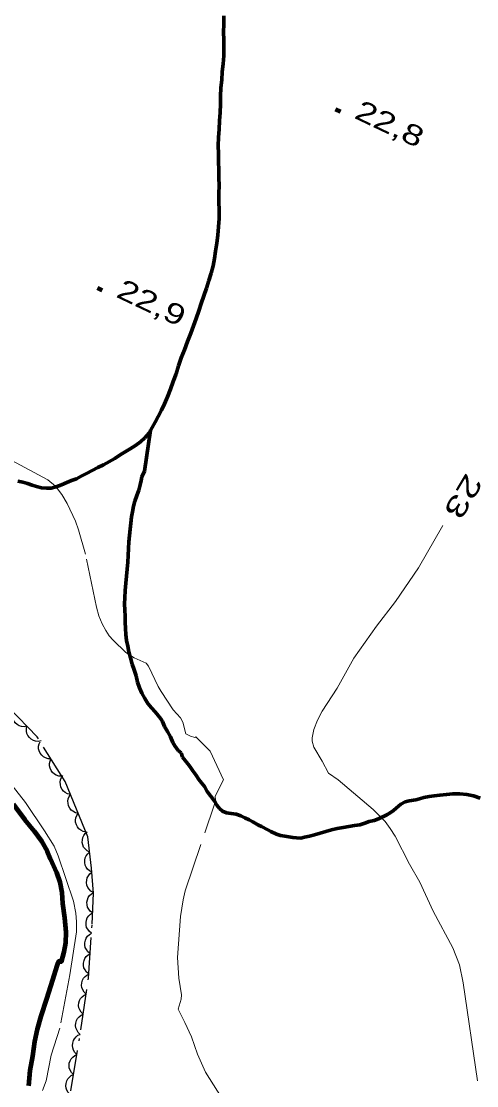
# Model space of a CAD drawing. Extents: x 356765 to 358572, y 5103174 to 5104650.
# Drawn here: x 357252.7 to 357286.2, y 5104231.8 to 5104310.3 of the extents above; entities that cross this region are included whole.
import ezdxf
from ezdxf.enums import TextEntityAlignment as Align

# ---------------------------------------------------------------- set-up
doc = ezdxf.new("R2010")
doc.units = 0
doc.header["$LTSCALE"] = 0.6
doc.linetypes.add('DOT_DASHED', pattern=[7.7, 5, -1.2, 0.3, -1.2])
doc.linetypes.add('LONG_DASHED', pattern=[7.5, 6, -1.5])
for name, color, linetype, lineweight in [('2', 7, 'Continuous', 13), ('22', 7, 'Continuous', 35), ('3', 7, 'Continuous', 140), ('4', 7, 'Continuous', 90), ('44', 7, 'Continuous', 25)]:
    doc.layers.add(name, color=color, linetype=linetype, lineweight=lineweight)

msp = doc.modelspace()

# ---------------------------------------------------------------- linework, layer by layer
at = {"layer": '2', "linetype": 'LONG_DASHED'}
for points in [[(357263.87, 5104259.53), (357262.98, 5104260.88), (357262.75, 5104261.26), (357262.05, 5104262.76), (357261.86, 5104262.97), (357260.98, 5104263.38), (357260.37, 5104263.76), (357259.43, 5104264.68), (357259.15, 5104264.99), (357258.89, 5104265.38), (357258.62, 5104265.88), (357258.39, 5104266.47), (357258.21, 5104267.11), (357257.39, 5104271), (357256.88, 5104272.8), (357256.65, 5104273.44), (357256.05, 5104274.74), (357255.65, 5104275.4), (357255.18, 5104276.01), (357254.61, 5104276.49), (357251.92, 5104277.93)], [(357274.84, 5104255.76), (357274.23, 5104256.78), (357274.11, 5104257.23), (357274.1, 5104257.48), (357274.24, 5104258.09), (357274.5, 5104258.78), (357274.85, 5104259.45), (357275.94, 5104261.13), (357277.19, 5104263.34), (357278.84, 5104265.69), (357280.25, 5104267.53), (357281.95, 5104270), (357284.16, 5104273.84)], [(357267.72, 5104230.51), (357266.25, 5104232.84), (357265.66, 5104234.17), (357265.2, 5104235.44), (357264.73, 5104236.51), (357264.23, 5104237.49), (357264.45, 5104238.23), (357264.47, 5104238.55), (357264.27, 5104239.78), (357264.18, 5104241.3), (357264.41, 5104244.3), (357264.59, 5104245.55), (357264.75, 5104246.2), (357266.88, 5104252.51), (357266.98, 5104252.87), (357266.95, 5104253.17), (357267.58, 5104254.38), (357266.59, 5104256.5), (357265.53, 5104257.55), (357265.46, 5104257.51), (357265.13, 5104257.59), (357264.8, 5104257.76), (357264.56, 5104258.63), (357264.39, 5104258.94), (357263.87, 5104259.53)], [(357251.73, 5104254.3), (357252.97, 5104252.71), (357254.38, 5104250.62), (357255.08, 5104249.49), (357255.38, 5104248.79), (357256.5, 5104245.44), (357256.68, 5104244.55), (357256.74, 5104243.91), (357256.73, 5104243.19), (357256.23, 5104240.01), (357255.5, 5104236.09), (357254.87, 5104234.09), (357254.49, 5104232.21), (357254.23, 5104231.49)]]:
    msp.add_lwpolyline(points, dxfattribs=at)
at = {"layer": '2'}
msp.add_lwpolyline([(357286.3, 5104232.2), (357285.25, 5104239.42), (357284.96, 5104240.76), (357284.49, 5104242.01), (357283.02, 5104244.71), (357282.05, 5104246.84), (357281.29, 5104248.17), (357280.23, 5104250.22), (357279.87, 5104250.8), (357279.49, 5104251.3), (357278.61, 5104252.19), (357276.03, 5104254.38), (357275.32, 5104254.88), (357274.84, 5104255.76)], dxfattribs=at)
at = {"layer": '22', "linetype": 'LONG_DASHED', "lineweight": 70}
for points in [[(357267.6, 5104310.67), (357267.59, 5104310.04), (357267.58, 5104309.48), (357267.59, 5104308.88), (357267.6, 5104308.3), (357267.6, 5104307.71), (357267.55, 5104307.12), (357267.48, 5104306.55), (357267.44, 5104305.96), (357267.38, 5104305.37), (357267.36, 5104304.76), (357267.34, 5104304.15), (357267.33, 5104303.55), (357267.28, 5104302.93), (357267.25, 5104302.32), (357267.21, 5104301.71), (357267.18, 5104301.12), (357267.19, 5104300.51), (357267.21, 5104299.92), (357267.22, 5104299.32), (357267.23, 5104298.74), (357267.25, 5104298.16), (357267.22, 5104297.57), (357267.23, 5104296.97), (357267.24, 5104296.34), (357267.24, 5104295.74), (357267.21, 5104295.11), (357267.16, 5104294.5), (357267.08, 5104293.93), (357266.99, 5104293.33), (357266.91, 5104292.78), (357266.8, 5104292.25), (357266.66, 5104291.71), (357266.5, 5104291.17), (357266.31, 5104290.61), (357266.11, 5104290.03), (357265.93, 5104289.48), (357265.75, 5104288.94), (357265.55, 5104288.38), (357265.37, 5104287.84), (357265.16, 5104287.28), (357264.92, 5104286.67), (357264.69, 5104286.05), (357264.45, 5104285.46), (357264.25, 5104284.88), (357264.07, 5104284.3), (357263.87, 5104283.73), (357263.66, 5104283.16), (357263.45, 5104282.59), (357263.23, 5104282.09), (357263, 5104281.61), (357262.76, 5104281.16), (357262.54, 5104280.74), (357262.31, 5104280.34), (357262.08, 5104279.94), (357261.78, 5104279.58), (357261.46, 5104279.29), (357261.08, 5104279.01), (357260.7, 5104278.76), (357260.32, 5104278.55), (357259.94, 5104278.32), (357259.55, 5104278.05)], [(357262.19, 5104280.13), (357261.74, 5104277.13), (357261.56, 5104276.7), (357261.51, 5104276.44), (357261.43, 5104276.11), (357261.33, 5104275.73), (357261.19, 5104275.32), (357261.03, 5104274.92), (357260.93, 5104274.53), (357260.85, 5104274.13), (357260.78, 5104273.75), (357260.73, 5104273.3), (357260.68, 5104272.84), (357260.63, 5104272.38), (357260.6, 5104271.91), (357260.57, 5104271.42), (357260.55, 5104270.91), (357260.52, 5104270.41), (357260.46, 5104269.9), (357260.42, 5104269.38), (357260.36, 5104268.86), (357260.33, 5104268.32), (357260.29, 5104267.8), (357260.28, 5104267.34), (357260.29, 5104266.88), (357260.32, 5104266.44), (357260.33, 5104265.99), (357260.34, 5104265.54), (357260.37, 5104265.09), (357260.43, 5104264.65), (357260.51, 5104264.23), (357260.58, 5104263.8), (357260.72, 5104263.37), (357260.83, 5104262.91), (357260.98, 5104262.48), (357261.12, 5104262.03), (357261.24, 5104261.58), (357261.38, 5104261.17), (357261.56, 5104260.76), (357261.76, 5104260.37), (357262, 5104260.01), (357262.27, 5104259.68), (357262.53, 5104259.38), (357262.75, 5104259.12), (357262.95, 5104258.88), (357263.08, 5104258.67), (357263.23, 5104258.3), (357263.44, 5104257.95), (357263.67, 5104257.55), (357263.84, 5104257.12), (357263.97, 5104256.88), (357264.22, 5104256.55), (357264.44, 5104256.36), (357264.54, 5104256.05), (357264.74, 5104255.8), (357264.94, 5104255.55), (357265.12, 5104255.34), (357265.31, 5104255.05), (357265.54, 5104254.74), (357265.74, 5104254.41), (357265.94, 5104254.15), (357266.16, 5104253.88), (357266.36, 5104253.51), (357266.62, 5104253.21), (357266.94, 5104252.79), (357267.08, 5104252.51), (357267.27, 5104252.26), (357267.5, 5104252.08), (357267.79, 5104251.96), (357268.14, 5104251.9), (357268.51, 5104251.84), (357268.86, 5104251.74), (357269.15, 5104251.58), (357269.45, 5104251.43), (357269.73, 5104251.28), (357270.16, 5104251.05), (357270.38, 5104250.93), (357270.83, 5104250.69), (357271.06, 5104250.57), (357271.48, 5104250.38), (357271.78, 5104250.28), (357272.1, 5104250.22), (357272.38, 5104250.18), (357272.67, 5104250.13), (357272.94, 5104250.11), (357273.26, 5104250.09), (357273.55, 5104250.15), (357273.9, 5104250.22), (357274.28, 5104250.34), (357274.69, 5104250.46), (357275.11, 5104250.58), (357275.53, 5104250.7), (357275.96, 5104250.8), (357276.4, 5104250.88), (357276.81, 5104250.95), (357277.24, 5104251.01), (357277.63, 5104251.07), (357277.99, 5104251.18), (357278.32, 5104251.3), (357278.68, 5104251.38), (357278.99, 5104251.51)], [(357259.55, 5104278.05), (357258.72, 5104277.59), (357258.3, 5104277.38), (357257.88, 5104277.17), (357257.48, 5104276.95), (357257.08, 5104276.75), (357256.72, 5104276.55), (357256.36, 5104276.43), (357256.01, 5104276.28), (357255.62, 5104276.11), (357255.24, 5104275.97), (357254.87, 5104275.88), (357254.51, 5104275.87), (357254.14, 5104275.9), (357253.79, 5104275.98), (357253.46, 5104276.09), (357253.12, 5104276.21), (357252.77, 5104276.3), (357252.41, 5104276.38)], [(357278.99, 5104251.51), (357279.61, 5104251.8), (357279.87, 5104251.96), (357280.1, 5104252.12), (357280.3, 5104252.29), (357280.65, 5104252.59), (357280.96, 5104252.76), (357281.25, 5104252.83), (357281.74, 5104252.91), (357282.03, 5104252.99), (357282.35, 5104253.08), (357282.73, 5104253.15), (357283.11, 5104253.2), (357283.52, 5104253.26), (357284, 5104253.3), (357284.48, 5104253.34), (357285, 5104253.34), (357285.51, 5104253.29), (357286.01, 5104253.19), (357286.49, 5104253.04)]]:
    msp.add_lwpolyline(points, dxfattribs=at)
at = {"layer": '3'}
for p, q in [((357275.83, 5104303.8), (357276.19, 5104303.63)), ((357258.27, 5104290.62), (357258.63, 5104290.45))]:
    msp.add_line(p, q, dxfattribs=at)
at = {"layer": '4'}
msp.add_lwpolyline([(357252.07, 5104252.59), (357252.93, 5104251.43), (357253.62, 5104250.59), (357254.16, 5104249.86), (357254.56, 5104249.13), (357254.78, 5104248.59), (357255.25, 5104247.55), (357255.51, 5104246.84), (357255.64, 5104246.09), (357255.7, 5104245.26), (357255.84, 5104244.22), (357255.94, 5104243.15), (357255.91, 5104242.38), (357255.8, 5104241.72), (357255.59, 5104240.97), (357255.43, 5104241.03), (357255.35, 5104240.9), (357255.29, 5104240.67), (357254.97, 5104239.65), (357254.53, 5104238.25), (357254.1, 5104236.97), (357253.83, 5104236.01), (357253.63, 5104235.09), (357253.48, 5104234.01), (357253.28, 5104232.96), (357253.19, 5104231.84)], dxfattribs=at)
at = {"layer": '44', "linetype": 'DOT_DASHED'}
msp.add_lwpolyline([(357256.32, 5104231.47), (357257.06, 5104235.96), (357257.62, 5104239.77), (357257.88, 5104243.74), (357257.98, 5104246.03), (357257.84, 5104247.88), (357257.56, 5104250.19), (357256.73, 5104252.22), (357255.9, 5104254.25), (357253.82, 5104257.56), (357250.95, 5104260.53)], dxfattribs=at)
at = {"layer": '44'}
for points in [[(357253.08, 5104258.33), (357252.87, 5104258.29), (357252.67, 5104258.32), (357252.51, 5104258.36), (357252.36, 5104258.45), (357252.22, 5104258.57), (357252.11, 5104258.73), (357252.03, 5104258.87), (357252, 5104259.05), (357252, 5104259.23), (357252.04, 5104259.41)], [(357254.12, 5104257.25), (357253.91, 5104257.21), (357253.71, 5104257.24), (357253.55, 5104257.28), (357253.4, 5104257.37), (357253.26, 5104257.49), (357253.15, 5104257.65), (357253.08, 5104257.79), (357253.04, 5104257.97), (357253.04, 5104258.15), (357253.08, 5104258.33)], [(357254.85, 5104255.92), (357254.64, 5104255.93), (357254.45, 5104256), (357254.3, 5104256.07), (357254.17, 5104256.19), (357254.06, 5104256.34), (357253.99, 5104256.51), (357253.94, 5104256.67), (357253.94, 5104256.85), (357253.98, 5104257.03), (357254.05, 5104257.19)], [(357255.65, 5104254.65), (357255.44, 5104254.66), (357255.24, 5104254.73), (357255.1, 5104254.8), (357254.97, 5104254.92), (357254.86, 5104255.07), (357254.78, 5104255.24), (357254.74, 5104255.4), (357254.74, 5104255.58), (357254.78, 5104255.76), (357254.85, 5104255.92)], [(357256.29, 5104253.3), (357256.08, 5104253.35), (357255.9, 5104253.44), (357255.77, 5104253.54), (357255.67, 5104253.68), (357255.58, 5104253.85), (357255.54, 5104254.03), (357255.52, 5104254.2), (357255.55, 5104254.37), (357255.62, 5104254.54), (357255.72, 5104254.69)], [(357256.85, 5104251.91), (357256.65, 5104251.96), (357256.47, 5104252.06), (357256.34, 5104252.15), (357256.23, 5104252.29), (357256.15, 5104252.46), (357256.11, 5104252.65), (357256.09, 5104252.81), (357256.12, 5104252.98), (357256.19, 5104253.15), (357256.29, 5104253.3)], [(357257.42, 5104250.53), (357257.22, 5104250.57), (357257.04, 5104250.67), (357256.91, 5104250.77), (357256.8, 5104250.91), (357256.72, 5104251.07), (357256.67, 5104251.26), (357256.66, 5104251.42), (357256.69, 5104251.59), (357256.76, 5104251.76), (357256.85, 5104251.91)], [(357257.7, 5104249.06), (357257.51, 5104249.16), (357257.36, 5104249.3), (357257.26, 5104249.43), (357257.2, 5104249.59), (357257.16, 5104249.77), (357257.17, 5104249.96), (357257.19, 5104250.12), (357257.27, 5104250.28), (357257.38, 5104250.43), (357257.52, 5104250.55)], [(357257.88, 5104247.57), (357257.69, 5104247.67), (357257.55, 5104247.81), (357257.44, 5104247.94), (357257.38, 5104248.1), (357257.34, 5104248.28), (357257.35, 5104248.47), (357257.37, 5104248.64), (357257.45, 5104248.79), (357257.56, 5104248.94), (357257.7, 5104249.06)], [(357257.98, 5104246.08), (357257.8, 5104246.18), (357257.66, 5104246.33), (357257.56, 5104246.46), (357257.5, 5104246.63), (357257.47, 5104246.81), (357257.49, 5104247), (357257.52, 5104247.16), (357257.61, 5104247.31), (357257.72, 5104247.46), (357257.86, 5104247.57)], [(357257.92, 5104244.58), (357257.75, 5104244.7), (357257.63, 5104244.86), (357257.55, 5104245.01), (357257.51, 5104245.18), (357257.5, 5104245.37), (357257.54, 5104245.55), (357257.59, 5104245.71), (357257.7, 5104245.85), (357257.83, 5104245.98), (357257.98, 5104246.08)], [(357257.85, 5104243.08), (357257.68, 5104243.2), (357257.56, 5104243.37), (357257.48, 5104243.51), (357257.45, 5104243.68), (357257.44, 5104243.87), (357257.48, 5104244.05), (357257.53, 5104244.21), (357257.63, 5104244.35), (357257.76, 5104244.48), (357257.92, 5104244.58)], [(357257.74, 5104241.58), (357257.57, 5104241.71), (357257.46, 5104241.88), (357257.38, 5104242.02), (357257.35, 5104242.2), (357257.34, 5104242.38), (357257.39, 5104242.57), (357257.44, 5104242.72), (357257.55, 5104242.86), (357257.68, 5104242.99), (357257.84, 5104243.08)], [(357257.64, 5104240.09), (357257.48, 5104240.21), (357257.36, 5104240.38), (357257.28, 5104240.53), (357257.25, 5104240.7), (357257.24, 5104240.88), (357257.29, 5104241.07), (357257.34, 5104241.22), (357257.45, 5104241.36), (357257.58, 5104241.49), (357257.74, 5104241.58)], [(357257.45, 5104238.6), (357257.29, 5104238.74), (357257.19, 5104238.91), (357257.13, 5104239.07), (357257.11, 5104239.24), (357257.12, 5104239.43), (357257.18, 5104239.61), (357257.24, 5104239.76), (357257.36, 5104239.89), (357257.5, 5104240), (357257.67, 5104240.08)], [(357257.23, 5104237.11), (357257.08, 5104237.26), (357256.97, 5104237.43), (357256.91, 5104237.58), (357256.89, 5104237.76), (357256.9, 5104237.94), (357256.96, 5104238.12), (357257.02, 5104238.27), (357257.14, 5104238.4), (357257.29, 5104238.52), (357257.45, 5104238.6)], [(357257.01, 5104235.63), (357256.86, 5104235.77), (357256.75, 5104235.95), (357256.69, 5104236.1), (357256.67, 5104236.27), (357256.68, 5104236.46), (357256.74, 5104236.64), (357256.81, 5104236.79), (357256.92, 5104236.92), (357257.07, 5104237.04), (357257.23, 5104237.11)], [(357256.76, 5104234.15), (357256.61, 5104234.3), (357256.51, 5104234.47), (357256.45, 5104234.63), (357256.43, 5104234.8), (357256.45, 5104234.98), (357256.51, 5104235.17), (357256.58, 5104235.31), (357256.7, 5104235.44), (357256.84, 5104235.56), (357257.01, 5104235.63)], [(357256.52, 5104232.67), (357256.37, 5104232.82), (357256.27, 5104232.99), (357256.2, 5104233.15), (357256.19, 5104233.32), (357256.2, 5104233.5), (357256.26, 5104233.69), (357256.33, 5104233.83), (357256.45, 5104233.96), (357256.6, 5104234.08), (357256.76, 5104234.15)], [(357256.27, 5104231.19), (357256.12, 5104231.34), (357256.02, 5104231.51), (357255.96, 5104231.66), (357255.94, 5104231.84), (357255.96, 5104232.02), (357256.02, 5104232.21), (357256.09, 5104232.35), (357256.21, 5104232.48), (357256.35, 5104232.6), (357256.52, 5104232.67)]]:
    msp.add_lwpolyline(points, dxfattribs=at)

# ---------------------------------------------------------------- texts
at = {"layer": '2', "width": 1.5}
msp.add_text('23', height=1.5, rotation=239.192, dxfattribs=at).set_placement((357284.6208, 5104275.6291), align=Align.CENTER)
at = {"layer": '3', "width": 1.35}
for s, p in [('22,8   ', (357277.13, 5104303.17)), ('22,9   ', (357259.57, 5104289.99))]:
    msp.add_text(s, height=1.5, rotation=334.619, dxfattribs=at).set_placement(p)

doc.saveas('drawing.dxf')
